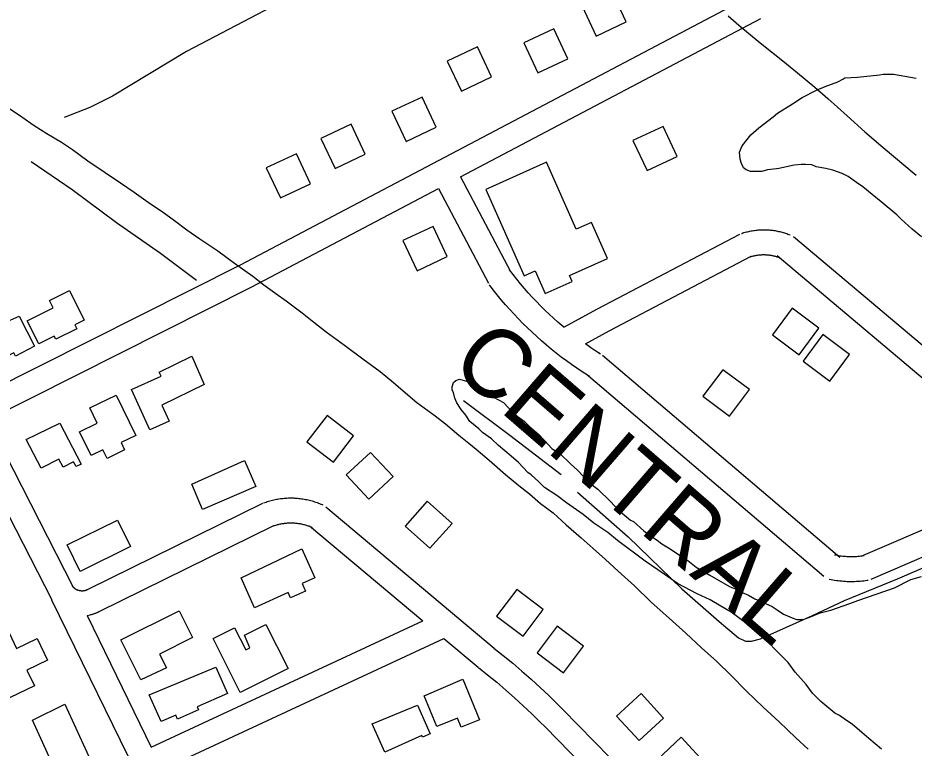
# Model space of a CAD drawing. Extents: x 3540316 to 3578335, y 553172 to 578787.
# Drawn here: x 3551062 to 3552140, y 567972 to 568851 of the extents above; entities that cross this region are included whole.
import ezdxf

# ---------------------------------------------------------------- set-up
doc = ezdxf.new("R2010")
doc.units = 0
for name, color, linetype in [('V-BLDG-OTLN', 7, 'Continuous'), ('V-RAIL-IDEN', 7, 'Continuous'), ('V-RAIL-TRAK', 7, 'Continuous'), ('V-ROAD-CNTR', 7, 'Continuous'), ('V-SITE-VEGE', 7, 'Continuous'), ('V-TOPO-SHOR', 7, 'Continuous')]:
    doc.layers.add(name, color=color, linetype=linetype)

msp = doc.modelspace()

# ---------------------------------------------------------------- linework, layer by layer
at = {"layer": 'V-BLDG-OTLN'}
for points in [[(3551757.7, 568828.8), (3551793.9, 568845.8), (3551776.9, 568882), (3551740.7, 568865)], [(3551687.6, 568784.4), (3551723.8, 568801.4), (3551706.8, 568837.7), (3551670.6, 568820.7)], [(3551595.6, 568762.6), (3551631.8, 568779.6), (3551614.8, 568815.8), (3551578.6, 568798.8)], [(3551529.1, 568702.1), (3551565.3, 568719.1), (3551548.3, 568755.3), (3551512.1, 568738.3)], [(3551443.6, 568669.5), (3551479.8, 568686.5), (3551462.8, 568722.7), (3551426.6, 568705.7)], [(3551819, 568666.8), (3551855.2, 568683.8), (3551838.2, 568720), (3551802, 568703)], [(3551377.9, 568634), (3551414.1, 568651), (3551397.1, 568687.2), (3551360.9, 568670.2)], [(3551624.9, 568644.3), (3551671.2, 568540.2), (3551684.4, 568546.1), (3551696.5, 568518.9), (3551728.8, 568533.3), (3551725.6, 568540.5), (3551771.5, 568560.9), (3551752.1, 568604.5), (3551733.8, 568596.4), (3551698, 568676.9)], [(3551542.3, 568546.4), (3551578.5, 568563.4), (3551561.5, 568599.6), (3551525.3, 568582.6)], [(3551073.3, 568486), (3551104.4, 568501.5), (3551100, 568510.4), (3551123.9, 568522.4), (3551141.7, 568486.8), (3551130.6, 568481.2), (3551132.9, 568476.5), (3551107.6, 568463.9), (3551105.7, 568467.6), (3551087.1, 568458.3)], [(3551063.4, 568491.5), (3551081.9, 568455.5), (3551059, 568443.7), (3551057, 568447.6), (3551023.8, 568430.6), (3551006.8, 568463.8), (3551026.6, 568473.9), (3551021.9, 568483.1), (3551040.9, 568492.9), (3551045.5, 568483.8)], [(3551993.7, 568501.2), (3551969.8, 568469.1), (3552001.9, 568445.2), (3552025.8, 568477.2)], [(3552030.6, 568469.4), (3552006.7, 568437.3), (3552038.7, 568413.4), (3552062.7, 568445.4)], [(3551271.3, 568443.4), (3551286.1, 568409.5), (3551235, 568384.6), (3551244, 568365.2), (3551220.9, 568354.7), (3551198.8, 568403.4), (3551234.3, 568419.5), (3551232, 568424.4)], [(3551910.2, 568427.2), (3551886.2, 568395.2), (3551918.3, 568371.2), (3551942.2, 568403.3)], [(3551148.6, 568381.3), (3551180.3, 568396.7), (3551203.9, 568348.2), (3551186.1, 568339.6), (3551190.4, 568330.7), (3551169.3, 568320.4), (3551164.3, 568330.8), (3551150.2, 568324), (3551136.3, 568352.5), (3551157.4, 568362.7)], [(3551112.5, 568363), (3551138.3, 568313.7), (3551132.2, 568310.5), (3551129.1, 568316.5), (3551116.4, 568309.9), (3551111.3, 568319.6), (3551090.2, 568308.5), (3551071.8, 568343.4)], [(3551465.9, 568347.8), (3551434.1, 568372.1), (3551409.8, 568340.4), (3551441.6, 568316.1)], [(3551513.4, 568298.5), (3551486.1, 568327.7), (3551456.9, 568300.5), (3551484.2, 568271.2)], [(3551271.1, 568289.4), (3551334.5, 568318.1), (3551348.1, 568286.7), (3551284.3, 568259)], [(3551584.4, 568242.2), (3551554.6, 568268.9), (3551527.9, 568239), (3551557.8, 568212.4)], [(3551181.8, 568246.2), (3551197.5, 568214.5), (3551136.9, 568184.4), (3551121.1, 568216.3)], [(3551403.5, 568211.6), (3551419.2, 568176.8), (3551404, 568169.9), (3551408.2, 568160.7), (3551390.1, 568152.5), (3551387.3, 568158.9), (3551346.7, 568140.6), (3551330.5, 568176.5)], [(3551694, 568138.5), (3551662.1, 568162.6), (3551638, 568130.7), (3551669.9, 568106.6)], [(3551240.6, 568068.4), (3551209.8, 568053.9), (3551185.8, 568101.9), (3551255.9, 568137), (3551272, 568104.8), (3551232.3, 568085)], [(3551009.4, 568071.2), (3550995.8, 568099.6), (3551045.3, 568123.3), (3551060.4, 568091.8), (3551085.3, 568103.7), (3551097.8, 568077.7), (3551072.7, 568065.7), (3551081.8, 568046.6), (3551002.2, 568008.6), (3550997.8, 568017.8), (3551013.1, 568025), (3551011.4, 568029), (3551037.2, 568040.2), (3551019.5, 568076.2)], [(3551334.5, 568107.8), (3551360.4, 568120.7), (3551387, 568067.5), (3551329.6, 568038.8), (3551297.1, 568103.8), (3551322.7, 568116.6), (3551336.1, 568089.9), (3551341, 568092.4)], [(3551742.6, 568094.4), (3551710.7, 568118.5), (3551686.6, 568086.6), (3551718.5, 568062.5)], [(3551220, 568036), (3551300.2, 568069.3), (3551314.3, 568037.4), (3551277.7, 568021.3), (3551279.3, 568017.7), (3551254.2, 568006.6), (3551252, 568011.5), (3551234.5, 568003.7)], [(3551551, 568034.5), (3551597.5, 568054.8), (3551617.5, 568005.8), (3551595.5, 567996.9), (3551591.1, 568007.8), (3551566.1, 567997.6)], [(3551838.9, 568007.9), (3551811.7, 568037.3), (3551782.3, 568010.1), (3551809.5, 567980.7)], [(3551118.4, 568024.5), (3551149.2, 567957.3), (3551109.8, 567939.3), (3551079.7, 568005.4)], [(3551542.7, 568023.4), (3551558.1, 567989), (3551548.9, 567984.9), (3551548, 567986.9), (3551503.5, 567967), (3551488.4, 568000.8)], [(3551887.4, 567955.4), (3551860.1, 567984.7), (3551830.9, 567957.4), (3551858.1, 567928.1)]]:
    msp.add_lwpolyline(points, close=True, dxfattribs=at)
at = {"layer": 'V-RAIL-TRAK'}
for points in [[(3551916.6, 568853), (3551929.4, 568842.1), (3551955.1, 568820.6), (3551982.5, 568799.2), (3552000.1, 568784.4), (3552020.8, 568767.4), (3552036.5, 568753.5), (3552059.9, 568733), (3552080.9, 568713.4), (3552102.9, 568694.7), (3552142.9, 568661.4)], [(3551048.2, 568743.9), (3551066.6, 568731.7), (3551081.5, 568721.2), (3551097, 568711.7), (3551114.3, 568701.1), (3551127.8, 568692.1), (3551146, 568678.6), (3551167.2, 568664.4), (3551185.4, 568652), (3551201.8, 568641), (3551221.7, 568627), (3551235.4, 568617.6), (3551250.3, 568606.8), (3551265.1, 568595.7), (3551281.1, 568584.7), (3551302.7, 568570.5), (3551322.7, 568555.5), (3551344.7, 568540), (3551357.8, 568529.3), (3551372.2, 568519), (3551384.8, 568510), (3551403.9, 568495.5), (3551418.1, 568484.3), (3551433, 568472.6), (3551454.8, 568456.6), (3551476.9, 568440.4), (3551497.8, 568425.1), (3551514, 568411.8), (3551525.4, 568401.9), (3551541.9, 568387.9), (3551563.9, 568371.7), (3551576.6, 568362.1), (3551592.5, 568348.3), (3551604.4, 568338.7), (3551613.2, 568331.5), (3551629.2, 568318.2), (3551648.6, 568301), (3551664.7, 568287.8), (3551677.4, 568277.6), (3551690.9, 568266.2), (3551705.9, 568254.9), (3551721.5, 568240.5), (3551739.5, 568225), (3551754.3, 568212.1), (3551768.9, 568198.8), (3551784.2, 568184.6), (3551803.8, 568167.1), (3551823.9, 568147.5), (3551845.7, 568128.2), (3551865.7, 568110.2), (3551884.4, 568092.6), (3551902.8, 568075.9), (3551919.7, 568059.5), (3551938.6, 568040.1), (3551958.6, 568021.2), (3551978, 568003.4), (3551998, 567983.9), (3552012.7, 567970.3)]]:
    msp.add_lwpolyline(points, dxfattribs=at)
at = {"layer": 'V-ROAD-CNTR'}
for points in [[(3550124.8, 567946.9), (3551329.8, 568553.5), (3551941.9, 568876.5)], [(3551594.6, 568659.3), (3551955.9, 568850)], [(3551594.6, 568659.3), (3551654.6, 568545.5)], [(3551025.4, 568366.7), (3551343.5, 568526.8), (3551568.1, 568645.3)], [(3551568.1, 568645.3), (3551628.1, 568531.5)], [(3551718.9, 568478.3), (3551759.3, 568500.4), (3551930.4, 568590.3)], [(3551932.5, 568591.2), (3551932.9, 568591.3), (3551934.3, 568591.8), (3551935.6, 568592.2), (3551937.1, 568592.6), (3551938.5, 568593), (3551939.8, 568593.3), (3551941.3, 568593.7), (3551942.7, 568594), (3551944.1, 568594.2), (3551945.5, 568594.5), (3551947, 568594.7), (3551948.4, 568594.9), (3551949.8, 568595.1), (3551951.3, 568595.3), (3551952.7, 568595.4), (3551954.2, 568595.5), (3551955.6, 568595.6), (3551957.1, 568595.6), (3551958.5, 568595.7), (3551960, 568595.7), (3551961.4, 568595.7), (3551962.9, 568595.6), (3551964.3, 568595.5), (3551965.8, 568595.4), (3551967.2, 568595.3), (3551968.7, 568595.2), (3551970.1, 568595), (3551971.5, 568594.8), (3551972.9, 568594.6), (3551974.4, 568594.3), (3551975.8, 568594), (3551977.2, 568593.7), (3551978.6, 568593.4), (3551980, 568593.1), (3551981.5, 568592.7), (3551982.9, 568592.3), (3551984.2, 568591.9), (3551985.6, 568591.4), (3551987, 568591), (3551988.3, 568590.5), (3551989.7, 568590), (3551991, 568589.5)], [(3552294.7, 568334.7), (3551995, 568587)], [(3551744.8, 568458.3), (3551773.5, 568474), (3551944.3, 568563.7)], [(3551942.2, 568562.8), (3551942.4, 568562.9), (3551943.4, 568563.2), (3551944.3, 568563.5), (3551945.1, 568563.7), (3551946, 568563.9), (3551947, 568564.2), (3551947.8, 568564.4), (3551948.7, 568564.6), (3551949.7, 568564.8), (3551950.6, 568564.9), (3551951.4, 568565.1), (3551952.4, 568565.2), (3551953.3, 568565.3), (3551954.2, 568565.4), (3551955.1, 568565.5), (3551956.1, 568565.6), (3551957, 568565.6), (3551957.9, 568565.7), (3551958.8, 568565.7), (3551959.8, 568565.7), (3551960.7, 568565.7), (3551961.6, 568565.6), (3551962.6, 568565.6), (3551963.5, 568565.5), (3551964.4, 568565.4), (3551965.3, 568565.3), (3551966.2, 568565.2), (3551967.2, 568565.1), (3551968.1, 568565), (3551969, 568564.8), (3551969.9, 568564.6), (3551970.8, 568564.4), (3551971.7, 568564.2), (3551972.6, 568564), (3551973.5, 568563.8), (3551974.4, 568563.5), (3551975.3, 568563.2), (3551976.1, 568563), (3551977, 568562.7), (3551977.9, 568562.3), (3551978.8, 568562), (3551979.7, 568561.6)], [(3552275.3, 568311.7), (3551975.7, 568564.1)], [(3551718.9, 568478.3), (3551711.7, 568484.4), (3551706.4, 568489.2), (3551701.1, 568494.1), (3551695.9, 568499), (3551690.8, 568504.1), (3551685.8, 568509.2), (3551680.9, 568514.4), (3551676.1, 568519.8), (3551671.4, 568525.1), (3551666.7, 568530.6), (3551662.2, 568536.2), (3551657.7, 568541.8), (3551653.3, 568547.6)], [(3551749.8, 568419.2), (3551748.4, 568419.8), (3551740.9, 568424.6), (3551734.5, 568428.9), (3551728.2, 568433.3), (3551722, 568437.8), (3551715.7, 568442.4), (3551709.7, 568447.1), (3551703.7, 568451.9), (3551697.8, 568456.8), (3551691.9, 568461.9), (3551686.2, 568467), (3551680.6, 568472.2), (3551675, 568477.5), (3551669.5, 568482.9), (3551664.1, 568488.5), (3551658.9, 568494.1), (3551653.7, 568499.7), (3551648.6, 568505.5), (3551643.6, 568511.5), (3551638.8, 568517.4), (3551634, 568523.4), (3551629.4, 568529.5)], [(3551761.1, 568447), (3551762.4, 568446.5), (3551757.4, 568449.7), (3551751.4, 568453.7), (3551744.8, 568458.3)], [(3552051, 568201.3), (3551765.2, 568444.5)], [(3552031.6, 568178.4), (3551745.7, 568421.7)], [(3551025.4, 568366.7), (3551128.5, 568165.6)], [(3550998.6, 568353.2), (3551102.7, 568150.1)], [(3552076.7, 568202.6), (3552277.6, 568289.2)], [(3551356.3, 568266.2), (3551146.2, 568162.8)], [(3551357.6, 568266.8), (3551359.1, 568267.3), (3551360.6, 568267.9), (3551362.1, 568268.4), (3551363.6, 568268.9), (3551365.2, 568269.3), (3551366.7, 568269.7), (3551368.3, 568270.1), (3551369.9, 568270.5), (3551371.4, 568270.9), (3551373, 568271.2), (3551374.5, 568271.5), (3551376.1, 568271.7), (3551377.8, 568272), (3551379.4, 568272.2), (3551380.9, 568272.3), (3551382.5, 568272.5), (3551384.1, 568272.6), (3551385.7, 568272.7), (3551387.4, 568272.8), (3551388.9, 568272.8), (3551390.5, 568272.8), (3551392.2, 568272.8), (3551393.8, 568272.8), (3551395.4, 568272.7), (3551397, 568272.6), (3551398.6, 568272.5), (3551400.2, 568272.3), (3551401.8, 568272.1), (3551403.4, 568271.9), (3551404.9, 568271.7), (3551406.5, 568271.4), (3551408.1, 568271.1), (3551409.7, 568270.8), (3551411.2, 568270.5), (3551412.8, 568270.1), (3551414.4, 568269.7), (3551415.9, 568269.2), (3551417.4, 568268.8), (3551419, 568268.3), (3551420.5, 568267.8), (3551422, 568267.2), (3551423.5, 568266.7), (3551425, 568266.1), (3551426.5, 568265.5), (3551428, 568264.8), (3551428.9, 568264.4)], [(3551432.3, 568262.2), (3551634.9, 568091.9)], [(3552088.6, 568175), (3552289.5, 568261.7)], [(3551369.5, 568239.3), (3551159.4, 568135.9)], [(3551368.2, 568238.7), (3551369.3, 568239.1), (3551370.3, 568239.5), (3551371.3, 568239.8), (3551372.4, 568240.2), (3551373.4, 568240.5), (3551374.5, 568240.8), (3551375.5, 568241), (3551376.5, 568241.3), (3551377.6, 568241.5), (3551378.7, 568241.7), (3551379.8, 568241.9), (3551380.8, 568242.1), (3551381.9, 568242.2), (3551382.9, 568242.4), (3551384, 568242.5), (3551385.1, 568242.6), (3551386.2, 568242.7), (3551387.3, 568242.8), (3551388.3, 568242.8), (3551389.4, 568242.8), (3551390.5, 568242.8), (3551391.6, 568242.8), (3551392.7, 568242.8), (3551393.7, 568242.8), (3551394.8, 568242.7), (3551395.9, 568242.6), (3551397, 568242.5), (3551398.1, 568242.4), (3551399.1, 568242.2), (3551400.2, 568242.1), (3551401.3, 568241.9), (3551402.3, 568241.7), (3551403.4, 568241.5), (3551404.5, 568241.2), (3551405.5, 568241), (3551406.5, 568240.7), (3551407.6, 568240.4), (3551408.7, 568240.1), (3551409.7, 568239.8), (3551410.7, 568239.4), (3551411.7, 568239.1), (3551412.7, 568238.7), (3551413.8, 568238.3), (3551414.7, 568237.9), (3551415.8, 568237.4), (3551416.5, 568237.1)], [(3551413, 568239.3), (3551549, 568124.9)], [(3552044.4, 568204.5), (3552046.1, 568204.2), (3552047.7, 568203.9), (3552049.4, 568203.6), (3552051.1, 568203.3), (3552052.7, 568203.1), (3552054.4, 568202.9), (3552056.1, 568202.7), (3552057.7, 568202.6), (3552059.4, 568202.5), (3552061, 568202.4), (3552062.7, 568202.4), (3552064.4, 568202.3), (3552066, 568202.3), (3552067.7, 568202.4), (3552069.4, 568202.5), (3552071.1, 568202.5), (3552072.7, 568202.7), (3552074.4, 568202.8), (3552076, 568203), (3552077.7, 568203.2), (3552079.4, 568203.5), (3552080.3, 568203.6)], [(3552038.2, 568175.2), (3552040.3, 568174.7), (3552042.5, 568174.3), (3552044.6, 568174), (3552046.8, 568173.6), (3552049, 568173.3), (3552051.1, 568173.1), (3552053.3, 568172.9), (3552055.5, 568172.7), (3552057.7, 568172.5), (3552059.9, 568172.4), (3552062, 568172.4), (3552064.2, 568172.3), (3552066.5, 568172.3), (3552068.7, 568172.4), (3552070.8, 568172.5), (3552073, 568172.6), (3552075.2, 568172.8), (3552077.4, 568173), (3552079.6, 568173.2), (3552081.7, 568173.5), (3552083.9, 568173.8), (3552085.1, 568174)], [(3551127.5, 568166.7), (3551127.7, 568166.4), (3551127.9, 568166.2), (3551128.1, 568166), (3551128.3, 568165.8), (3551128.4, 568165.7), (3551128.7, 568165.4), (3551128.8, 568165.3), (3551129, 568165.1), (3551129.2, 568164.9), (3551129.4, 568164.7), (3551129.7, 568164.6), (3551129.9, 568164.4), (3551130, 568164.3), (3551130.3, 568164.1), (3551130.5, 568163.9), (3551130.7, 568163.8), (3551131, 568163.6), (3551131.2, 568163.5), (3551131.4, 568163.4), (3551131.7, 568163.2), (3551131.9, 568163.1), (3551132.1, 568163), (3551132.3, 568162.8), (3551132.6, 568162.7), (3551132.8, 568162.6), (3551133.1, 568162.5), (3551133.3, 568162.4), (3551133.6, 568162.3), (3551133.8, 568162.2), (3551134.1, 568162.1), (3551134.3, 568162), (3551134.6, 568161.9), (3551134.8, 568161.9), (3551135.1, 568161.8), (3551135.4, 568161.7), (3551135.6, 568161.6), (3551135.9, 568161.6), (3551136.2, 568161.5), (3551136.4, 568161.5), (3551136.7, 568161.4), (3551136.9, 568161.4), (3551137.2, 568161.3), (3551137.5, 568161.3), (3551137.7, 568161.3), (3551138, 568161.3), (3551138.3, 568161.2), (3551138.5, 568161.2), (3551138.8, 568161.2), (3551139.1, 568161.2), (3551139.3, 568161.2), (3551139.6, 568161.2), (3551139.8, 568161.2), (3551140.1, 568161.2), (3551140.4, 568161.2), (3551140.7, 568161.3), (3551140.9, 568161.3), (3551141.2, 568161.3), (3551141.5, 568161.4), (3551141.7, 568161.4), (3551142, 568161.4), (3551142.3, 568161.5), (3551142.5, 568161.6), (3551142.8, 568161.6), (3551143, 568161.7), (3551143.3, 568161.8), (3551143.6, 568161.8), (3551143.8, 568161.9), (3551144.1, 568162), (3551144.3, 568162.1), (3551144.6, 568162.2), (3551144.9, 568162.3), (3551145.1, 568162.4), (3551145.3, 568162.5), (3551145.6, 568162.6), (3551145.8, 568162.7), (3551146.2, 568162.8), (3551146.2, 568162.8)], [(3551102.6, 568150.3), (3551231.1, 567887.1)], [(3551145.2, 568131.5), (3551148.9, 568132.2), (3551149.7, 568132.4), (3551150.5, 568132.6), (3551151.2, 568132.8), (3551152, 568133), (3551152.8, 568133.3), (3551153.5, 568133.5), (3551154.3, 568133.8), (3551155, 568134), (3551155.7, 568134.3), (3551156.5, 568134.6), (3551157.2, 568134.9), (3551158, 568135.2), (3551158.7, 568135.6), (3551159.3, 568135.9), (3551159.4, 568135.9)], [(3551145.2, 568131.4), (3551222.5, 567973)], [(3551222.5, 567973), (3551549, 568124.9)], [(3551235.7, 567946), (3551574.4, 568103.6)], [(3551574.4, 568103.6), (3551615.6, 568069)], [(3551634.5, 568092.2), (3551646, 568083.2), (3551657.4, 568073.8), (3551668.5, 568064.3), (3551679.6, 568054.6), (3551690.5, 568044.7), (3551701, 568034.6), (3551711.6, 568024.3), (3551717.6, 568018.2)], [(3551616, 568068.7), (3551627.2, 568059.8), (3551638.1, 568050.9), (3551648.9, 568041.6), (3551659.6, 568032.3), (3551670, 568022.7), (3551680.3, 568013), (3551690.5, 568003.1), (3551696.2, 567997.2)], [(3552137.8, 567566.9), (3551811.7, 567922.1), (3551717.7, 568018.2)], [(3551771.5, 567920.3), (3551696.2, 567997.2)]]:
    msp.add_lwpolyline(points, dxfattribs=at)
at = {"layer": 'V-SITE-VEGE'}
for points in [[(3551964, 568667.6), (3551957.2, 568665.9), (3551943.5, 568665.7), (3551938.2, 568667.9), (3551935.1, 568670.2), (3551932.7, 568675.5), (3551931.1, 568680.8), (3551930.3, 568689.1), (3551933.2, 568696.8), (3551943.7, 568709.9), (3551953.4, 568718.4), (3551970.7, 568731.6), (3551976, 568736.2), (3551994.1, 568747.1), (3552005.4, 568754.9), (3552022.8, 568763.5), (3552033.3, 568768.2), (3552048.5, 568773.8), (3552054.5, 568776.9), (3552056.8, 568778.4), (3552072, 568779.4), (3552098.6, 568782.1), (3552103.1, 568782.9), (3552115.3, 568783.1), (3552142.7, 568778.2)], [(3552149.3, 568587.3), (3552137.8, 568596.3), (3552124.7, 568608.3), (3552119.3, 568613.5), (3552100.8, 568629.2), (3552090, 568638.2), (3552078.5, 568647.2), (3552070.8, 568652.4), (3552060.8, 568659.8), (3552053.9, 568663.5), (3552042.4, 568667.2), (3552034, 568669.3), (3552022.6, 568671.5), (3552017.2, 568673.7), (3552009.6, 568674.3), (3552004.3, 568674.2), (3551995.9, 568673.4), (3551977.7, 568669.3), (3551974.7, 568669.2), (3551964, 568667.6)], [(3552101.2, 567970.5), (3552085.8, 567983.2), (3552077.3, 567990.7), (3552065.8, 568000.4), (3552058.9, 568004.9), (3552050.4, 568010.8), (3552045, 568013.8), (3552028.1, 568028), (3552018.1, 568037.7), (3552010.3, 568048.3), (3551997.2, 568063.3), (3551988.6, 568074.6), (3551974.7, 568088.8), (3551964.7, 568099.3), (3551949.2, 568114.3), (3551938.5, 568121.8), (3551920, 568135.2), (3551907.8, 568142.6), (3551894.7, 568150.1), (3551879.4, 568157.4), (3551855.6, 568170), (3551839.5, 568181.2), (3551816.5, 568196.8), (3551783.4, 568221.5), (3551771.8, 568231.2), (3551754.9, 568242.3), (3551741.9, 568252.8), (3551721.9, 568267), (3551710.3, 568275.9), (3551695.7, 568285.6), (3551688.8, 568292.4), (3551679.5, 568300.6), (3551675.7, 568303.6), (3551664.1, 568315.6), (3551655.6, 568323.1), (3551640.2, 568335.8), (3551631.8, 568344), (3551621, 568351.5), (3551616.4, 568356), (3551610.2, 568361.2), (3551605.6, 568364.9), (3551600.9, 568372.5), (3551595.5, 568379.2), (3551590, 568387.5), (3551587.7, 568392.8), (3551586.1, 568399.6), (3551584.5, 568402.7), (3551584.4, 568406.5), (3551585.9, 568411.8), (3551588.9, 568414.1), (3551593.4, 568415.7), (3551601.8, 568413.6), (3551608, 568410.6), (3551617.2, 568405.4), (3551623.3, 568400.9), (3551634.1, 568394.3), (3551646.3, 568387.6), (3551651.7, 568381.6), (3551662.6, 568371.1), (3551671, 568365.1), (3551677.9, 568358.4), (3551688.7, 568349.4), (3551694.9, 568342.7), (3551705, 568332.1), (3551714.2, 568326.2), (3551726.5, 568314.2), (3551735.8, 568306), (3551749.7, 568291), (3551759.7, 568283.5)], [(3551759.7, 568283.5), (3551775.1, 568268.5), (3551784.4, 568258.7), (3551799, 568246), (3551802.8, 568244.6), (3551815.2, 568233.3), (3551822.1, 568228.1), (3551831.3, 568222.2), (3551836.7, 568217.7), (3551846.7, 568211.7), (3551854.3, 568206.5), (3551868.2, 568197.6), (3551878.2, 568189.4), (3551894.3, 568179.7), (3551905, 568173.8), (3551918.1, 568166.4), (3551925, 568163.4), (3551933.4, 568159), (3551941, 568156), (3551948.7, 568151.6), (3551957.1, 568147.9), (3551969.4, 568142), (3551975.5, 568138.3), (3551983.2, 568133.1), (3551995.5, 568127.9), (3551999.3, 568126.5), (3552006.9, 568126.6), (3552013.7, 568129), (3552027.3, 568134.5), (3552040.2, 568137.7), (3552062.9, 568145.6), (3552072.7, 568149.6), (3552116.6, 568164.7), (3552136.3, 568174.8), (3552149.1, 568178.1)]]:
    msp.add_lwpolyline(points, dxfattribs=at)
at = {"layer": 'V-TOPO-SHOR'}
for points in [[(3551670.8, 569029.3), (3551609, 568997.2), (3551538.1, 568963.2), (3551476.9, 568925), (3551383.4, 568872.9), (3551264.7, 568810.1), (3551175.7, 568756.4), (3551148.5, 568742.8), (3551117.5, 568730.8)], [(3551276.8, 568534.5), (3551233.4, 568567), (3551180.7, 568603.9), (3551127.4, 568643.6), (3551077.8, 568677.6)], [(3551598.2, 568390), (3551654, 568348.5), (3551715.6, 568301.1)], [(3551735.2, 568280), (3551796.2, 568226.1), (3551861, 568163.5), (3551905.7, 568124.1), (3551928.9, 568104.3), (3551937.3, 568100.3), (3551944.7, 568100.6), (3551955.3, 568103.4), (3552017.9, 568131.3), (3552056.6, 568149.3), (3552120.1, 568175.3), (3552193, 568206.9), (3552255.3, 568235.5), (3552326.5, 568266.1), (3552385.4, 568291), (3552409, 568301.2)]]:
    msp.add_lwpolyline(points, dxfattribs=at)

# ---------------------------------------------------------------- texts
at = {"layer": 'V-RAIL-IDEN'}
msp.add_text('CENTRAL', height=83, rotation=319.1513, dxfattribs=at).set_placement((3551579.5, 568430.8))

doc.saveas('drawing.dxf')
